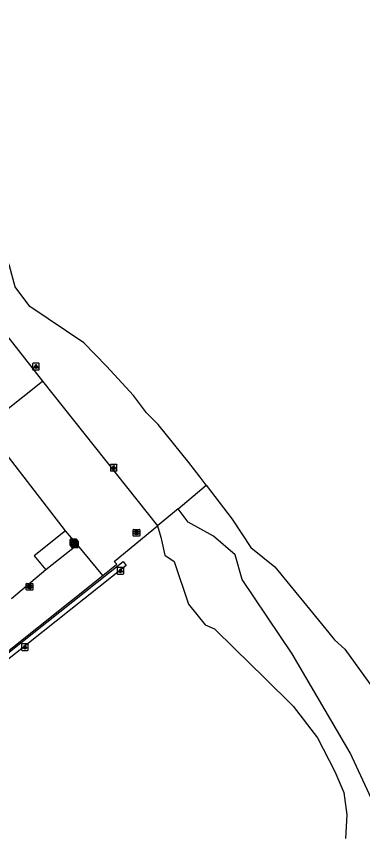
# Model space of a CAD drawing. Extents: x 164150 to 165261, y 382513 to 383432.
# Drawn here: x 165125.6 to 165177.4, y 382595.7 to 382717.7 of the extents above; entities that cross this region are included whole.
import ezdxf

# ---------------------------------------------------------------- set-up
doc = ezdxf.new("R2010")
doc.units = 0
for name, color, linetype in [('IMGEO_Groenvoorziening', 7, 'Continuous'), ('IMGEO_Kast', 7, 'Continuous'), ('IMGEO_Kolk', 7, 'Continuous'), ('IMGEO_Lichtpunt', 7, 'Continuous'), ('IMGEO_Muur', 7, 'Continuous'), ('IMGEO_Pand', 7, 'Continuous'), ('IMGEO_Rijbaan_lokaal_onverhard', 7, 'Continuous'), ('IMGEO_Rijbaan_lokaal_open', 7, 'Continuous'), ('IMGEO_Rioolput', 7, 'Continuous')]:
    doc.layers.add(name, color=color, linetype=linetype)

msp = doc.modelspace()

# ---------------------------------------------------------------- linework, layer by layer
at = {"layer": 'IMGEO_Groenvoorziening'}
for points in [[(165153.95, 382647.59), (165153.04, 382648.77), (165151.38, 382650.95), (165146.77, 382656.64), (165145.02, 382658.39), (165143.08, 382660.98), (165139.07, 382665.36), (165135.65, 382668.84), (165127.57, 382674.3), (165125.39, 382677.26), (165124.56, 382680.36), (165122.7, 382684.81), (165119.56, 382689.43), (165115.06, 382695.4), (165110.97, 382700.46), (165110.12, 382701.51), (165107.23, 382704.32), (165103.71, 382708.54), (165094.27, 382718.47)], [(165149.76, 382644.05), (165153.95, 382647.59)], [(165153.95, 382647.59), (165157.85, 382642.47), (165160.64, 382638.24), (165164.22, 382635.34), (165171.64, 382626.28), (165172.5, 382625.23), (165173.17, 382624.41), (165174.71, 382623.04), (165178.41, 382617.84), (165183.02, 382612.45), (165189.67, 382604.08), (165198.61, 382593.47), (165200.3, 382591.74), (165201.9, 382589.43), (165205.33, 382585.78), (165209.65, 382581.18), (165218.13, 382570.88), (165218.71, 382569.67), (165223.7, 382561.41)]]:
    msp.add_lwpolyline(points, dxfattribs=at)
at = {"layer": 'IMGEO_Kast'}
for p, q in [((165133.6, 382638.57), (165133.6, 382639.41)), ((165133.6, 382639.41), (165133.6, 382638.57)), ((165133.68, 382639.5), (165134.52, 382639.5)), ((165134.52, 382639.5), (165133.68, 382639.5)), ((165133.81, 382638.31), (165133.81, 382639.15)), ((165133.81, 382639.15), (165133.81, 382638.31)), ((165133.88, 382639.23), (165134.72, 382639.23)), ((165134.72, 382639.23), (165133.88, 382639.23)), ((165134.6, 382639.42), (165134.6, 382638.58)), ((165134.6, 382638.58), (165134.6, 382639.42)), ((165134.8, 382639.16), (165134.8, 382638.32)), ((165134.8, 382638.32), (165134.8, 382639.16)), ((165134.53, 382638.5), (165133.69, 382638.5)), ((165133.69, 382638.5), (165134.53, 382638.5)), ((165134.73, 382638.24), (165133.89, 382638.24)), ((165133.89, 382638.24), (165134.73, 382638.24))]:
    msp.add_line(p, q, dxfattribs=at)
for points in [[(165133.8, 382639.29), (165134.4, 382639.29), (165134.4, 382639.2), (165133.8, 382639.2), (165133.8, 382639.29)], [(165133.8, 382639.11), (165134.4, 382639.11), (165134.4, 382638.63), (165133.8, 382638.63), (165133.8, 382639.11)], [(165134, 382639.03), (165134.6, 382639.03), (165134.6, 382638.94), (165134, 382638.94), (165134, 382639.03)], [(165134, 382638.85), (165134.6, 382638.85), (165134.6, 382638.36), (165134, 382638.36), (165134, 382638.85)]]:
    msp.add_lwpolyline(points, dxfattribs=at)
for centre in [(165133.88, 382638.96), (165134.08, 382638.7)]:
    msp.add_circle(centre, 0.0377, dxfattribs=at)
for centre, start, end in [((165133.68, 382639.42), 92.4484, 184.2845), ((165133.68, 382639.42), 92.4484, 184.2845), ((165133.88, 382639.16), 92.4484, 184.2845), ((165133.88, 382639.16), 92.4484, 184.2845), ((165134.52, 382639.42), 2.4484, 94.2845), ((165134.52, 382639.42), 2.4484, 94.2845), ((165134.73, 382639.16), 2.4484, 94.2845), ((165134.73, 382639.16), 2.4484, 94.2845), ((165133.68, 382638.58), 182.4484, 274.2845), ((165133.68, 382638.58), 182.4484, 274.2845), ((165133.88, 382638.31), 182.4484, 274.2845), ((165133.88, 382638.31), 182.4484, 274.2845), ((165134.52, 382638.58), 272.4484, 4.2845), ((165134.52, 382638.58), 272.4484, 4.2845), ((165134.73, 382638.31), 272.4484, 4.2845), ((165134.73, 382638.31), 272.4484, 4.2845)]:
    msp.add_arc(centre, 0.0779, start, end, dxfattribs=at)
at = {"layer": 'IMGEO_Kolk'}
for p, q in [((165127.04, 382631.96), (165127.04, 382632.81)), ((165127.11, 382632.88), (165127.97, 382632.88)), ((165127.97, 382631.88), (165127.11, 382631.88)), ((165127.53, 382632.66), (165127.55, 382632.66)), ((165127.55, 382632.1), (165127.53, 382632.1)), ((165128.04, 382632.81), (165128.04, 382631.96))]:
    msp.add_line(p, q, dxfattribs=at)
for points in [[(165127.04, 382631.96), (165127.04, 382632.81)], [(165127.11, 382632.88), (165127.97, 382632.88)], [(165127.97, 382631.88), (165127.11, 382631.88)], [(165127.36, 382632.58), (165127.48, 382632.58), (165127.48, 382632.43), (165127.61, 382632.58), (165127.78, 382632.58), (165127.63, 382632.43), (165127.78, 382632.18), (165127.63, 382632.18), (165127.55, 382632.35), (165127.48, 382632.28), (165127.48, 382632.18), (165127.36, 382632.18), (165127.36, 382632.58)], [(165128.04, 382632.81), (165128.04, 382631.96)]]:
    msp.add_lwpolyline(points, dxfattribs=at)
for centre, start, end in [((165127.12, 382632.81), 91.552, 178.448), ((165127.12, 382632.81), 91.552, 178.448), ((165127.12, 382631.96), 181.552, 268.448), ((165127.12, 382631.96), 181.552, 268.448), ((165127.96, 382632.81), 1.552, 88.448), ((165127.96, 382632.81), 1.552, 88.448), ((165127.96, 382631.96), 271.552, 358.448), ((165127.96, 382631.96), 271.552, 358.448)]:
    msp.add_arc(centre, 0.0765, start, end, dxfattribs=at)
for centre, major_axis, ratio, start_param, end_param in [((165127.53, 382632.38), (-0.387, 0.002), 0.722429, 4.712389, 7.853982), ((165127.55, 382632.38), (-0.39, 0.002), 0.717154, 1.570796, 4.712389)]:
    msp.add_ellipse(centre, major_axis=major_axis, ratio=ratio, start_param=start_param, end_param=end_param, dxfattribs=at)
at = {"layer": 'IMGEO_Lichtpunt'}
for p, q in [((165128, 382665.71), (165128, 382664.9)), ((165128, 382665.71), (165128, 382664.9)), ((165128.91, 382665.81), (165128.1, 382665.81)), ((165128.91, 382665.81), (165128.1, 382665.81)), ((165128.1, 382664.81), (165128.91, 382664.81)), ((165128.1, 382664.81), (165128.91, 382664.81)), ((165129, 382664.9), (165129, 382665.71)), ((165129, 382664.9), (165129, 382665.71)), ((165139.63, 382650.59), (165139.63, 382649.78)), ((165139.63, 382650.59), (165139.63, 382649.78)), ((165140.53, 382650.68), (165139.72, 382650.68)), ((165140.53, 382650.68), (165139.72, 382650.68)), ((165140.62, 382649.78), (165140.62, 382650.59)), ((165140.62, 382649.78), (165140.62, 382650.59)), ((165139.72, 382649.69), (165140.53, 382649.69)), ((165139.72, 382649.69), (165140.53, 382649.69)), ((165140.64, 382635.18), (165140.64, 382634.37)), ((165140.64, 382635.18), (165140.64, 382634.37)), ((165141.54, 382635.27), (165140.73, 382635.27)), ((165141.54, 382635.27), (165140.73, 382635.27)), ((165140.73, 382634.27), (165141.54, 382634.27)), ((165140.73, 382634.27), (165141.54, 382634.27)), ((165141.63, 382634.37), (165141.63, 382635.18)), ((165141.63, 382634.37), (165141.63, 382635.18)), ((165126.35, 382623.75), (165126.35, 382622.94)), ((165126.35, 382623.75), (165126.35, 382622.94)), ((165127.25, 382623.84), (165126.44, 382623.84)), ((165127.25, 382623.84), (165126.44, 382623.84)), ((165127.35, 382622.94), (165127.35, 382623.75)), ((165127.35, 382622.94), (165127.35, 382623.75)), ((165126.44, 382622.85), (165127.25, 382622.85)), ((165126.44, 382622.85), (165127.25, 382622.85))]:
    msp.add_line(p, q, dxfattribs=at)
for points in [[(165128.38, 382665.37), (165128.42, 382665.35), (165128.23, 382665.08), (165128.19, 382665.11), (165128.38, 382665.37)], [(165128.48, 382665.33), (165128.53, 382665.33), (165128.53, 382665), (165128.48, 382665), (165128.48, 382665.33)], [(165128.59, 382665.35), (165128.63, 382665.37), (165128.82, 382665.11), (165128.78, 382665.08), (165128.59, 382665.35)], [(165140, 382650.25), (165140.04, 382650.22), (165139.85, 382649.96), (165139.81, 382649.99), (165140, 382650.25)], [(165140.1, 382650.2), (165140.15, 382650.2), (165140.15, 382649.88), (165140.1, 382649.88), (165140.1, 382650.2)], [(165140.21, 382650.22), (165140.25, 382650.25), (165140.44, 382649.99), (165140.4, 382649.96), (165140.21, 382650.22)], [(165141.01, 382634.84), (165141.05, 382634.81), (165140.86, 382634.55), (165140.82, 382634.58), (165141.01, 382634.84)], [(165141.11, 382634.79), (165141.16, 382634.79), (165141.16, 382634.47), (165141.11, 382634.47), (165141.11, 382634.79)], [(165141.22, 382634.81), (165141.26, 382634.84), (165141.45, 382634.58), (165141.41, 382634.55), (165141.22, 382634.81)], [(165126.72, 382623.41), (165126.76, 382623.39), (165126.57, 382623.12), (165126.54, 382623.15), (165126.72, 382623.41)], [(165126.82, 382623.37), (165126.87, 382623.37), (165126.87, 382623.04), (165126.82, 382623.04), (165126.82, 382623.37)], [(165126.93, 382623.39), (165126.97, 382623.41), (165127.16, 382623.15), (165127.12, 382623.12), (165126.93, 382623.39)]]:
    msp.add_lwpolyline(points, dxfattribs=at)
for centre in [(165128.5, 382665.51), (165140.13, 382650.39), (165141.14, 382634.97), (165126.85, 382623.55)]:
    msp.add_circle(centre, 0.0994, dxfattribs=at)
for centre, start, end in [((165128.1, 382665.71), 90, 180), ((165128.1, 382665.71), 90, 180), ((165128.1, 382664.9), 180, 270), ((165128.1, 382664.9), 180, 270), ((165128.91, 382665.71), 0, 90), ((165128.91, 382665.71), 0, 90), ((165128.91, 382664.9), 270, 0), ((165128.91, 382664.9), 270, 360), ((165139.72, 382650.59), 90, 180), ((165139.72, 382650.59), 90, 180), ((165140.53, 382650.59), 0, 90), ((165140.53, 382650.59), 0, 90), ((165139.72, 382649.78), 180, 270), ((165139.72, 382649.78), 180, 270), ((165140.53, 382649.78), 270, 0), ((165140.53, 382649.78), 270, 360), ((165140.73, 382635.18), 90, 180), ((165140.73, 382635.18), 90, 180), ((165140.73, 382634.37), 180, 270), ((165140.73, 382634.37), 180, 270), ((165141.54, 382635.18), 0, 90), ((165141.54, 382635.18), 0, 90), ((165141.54, 382634.37), 270, 0), ((165141.54, 382634.37), 270, 360), ((165126.44, 382623.75), 90, 180), ((165126.44, 382623.75), 90, 180), ((165127.25, 382623.75), 0, 90), ((165127.25, 382623.75), 0, 90), ((165126.44, 382622.94), 180, 270), ((165126.44, 382622.94), 180, 270), ((165127.25, 382622.94), 270, 0), ((165127.25, 382622.94), 270, 360)]:
    msp.add_arc(centre, 0.0946, start, end, dxfattribs=at)
at = {"layer": 'IMGEO_Muur'}
msp.add_lwpolyline([(165094.25, 382597.59), (165031.01, 382607.07), (165031.11, 382607.72), (165093.91, 382598.31), (165141.52, 382636.14), (165142, 382635.53), (165094.25, 382597.59)], dxfattribs=at)
at = {"layer": 'IMGEO_Pand'}
for points in [[(165132.93, 382640.73), (165128.24, 382637.01), (165130, 382634.9)], [(165134.69, 382638.62), (165132.93, 382640.73)], [(165134.69, 382638.62), (165130, 382634.9)]]:
    msp.add_lwpolyline(points, dxfattribs=at)
at = {"layer": 'IMGEO_Rijbaan_lokaal_onverhard'}
for points in [[(165149.76, 382644.05), (165146.7, 382641.47)], [(165223.65, 382561.1), (165213.64, 382562.72), (165211.11, 382563.24), (165207.73, 382564.2), (165196.59, 382566.78), (165190.08, 382570.85), (165186.58, 382574.29), (165183.44, 382578.09), (165181.74, 382580.4), (165180.7, 382584.36), (165179.98, 382587.15), (165180.41, 382592.08), (165179.3, 382599.37), (165175.47, 382607.51), (165166.8, 382622.35), (165159.36, 382633.44), (165158.3, 382637.14), (165155.06, 382639.94), (165151.26, 382642.06), (165149.76, 382644.05)], [(165146.7, 382641.47), (165147.16, 382639.79), (165147.77, 382637.09), (165149.19, 382636.14), (165151.29, 382629.78), (165153.79, 382626.66), (165155.21, 382626.08), (165158.24, 382623.09), (165162.66, 382618.74), (165166.95, 382614.53), (165170.63, 382609.77), (165173.19, 382604.76), (165174.56, 382601.59), (165175, 382598.25), (165174.79, 382594.74)]]:
    msp.add_lwpolyline(points, dxfattribs=at)
at = {"layer": 'IMGEO_Rijbaan_lokaal_open'}
for points in [[(165119.23, 382676.12), (165121.33, 382673.46), (165129.48, 382663.15)], [(165120.87, 382656.3), (165129.48, 382663.15)], [(165129.48, 382663.15), (165146.7, 382641.47)], [(165132.93, 382640.73), (165122.49, 382654.21)], [(165138.49, 382634.06), (165140.58, 382635.73), (165140.2, 382636.15), (165146.7, 382641.47)], [(165138.49, 382634.06), (165134.69, 382638.62)], [(165130, 382634.9), (165124.83, 382630.56)], [(165028.3, 382608.39), (165052.02, 382604.82), (165093.86, 382598.47), (165119.46, 382618.89), (165138.49, 382634.06)]]:
    msp.add_lwpolyline(points, dxfattribs=at)
at = {"layer": 'IMGEO_Rioolput'}
for p, q in [((165143.04, 382640.03), (165143.04, 382640.88)), ((165143.11, 382640.96), (165143.96, 382640.96)), ((165143.52, 382640.74), (165143.55, 382640.74)), ((165144.04, 382640.88), (165144.04, 382640.03)), ((165143.96, 382639.96), (165143.11, 382639.96)), ((165143.55, 382640.18), (165143.52, 382640.18))]:
    msp.add_line(p, q, dxfattribs=at)
for points in [[(165143.04, 382640.03), (165143.04, 382640.88)], [(165143.11, 382640.96), (165143.96, 382640.96)], [(165143.62, 382640.65), (165143.37, 382640.66), (165143.37, 382640.26)], [(165143.37, 382640.26), (165143.5, 382640.26), (165143.5, 382640.42), (165143.51, 382640.42)], [(165143.55, 382640.58), (165143.5, 382640.58), (165143.5, 382640.49)], [(165143.5, 382640.49), (165143.55, 382640.49)], [(165143.55, 382640.39), (165143.63, 382640.26), (165143.76, 382640.26), (165143.7, 382640.38)], [(165144.04, 382640.88), (165144.04, 382640.03)], [(165143.96, 382639.96), (165143.11, 382639.96)]]:
    msp.add_lwpolyline(points, dxfattribs=at)
for centre, radius, start, end in [((165143.11, 382640.88), 0.0765, 91.552, 178.448), ((165143.11, 382640.88), 0.0765, 91.552, 178.448), ((165143.51, 382640.37), 0.0533, 26.0293, 88.6989), ((165143.56, 382640.48), 0.0964, 77.0061, 93.1865), ((165143.53, 382640.68), 0.19, 274.7715, 282.9687), ((165143.57, 382640.54), 0.0378, 276.6634, 79.6772), ((165143.62, 382640.55), 0.109, 350.3612, 89.416), ((165143.62, 382640.54), 0.112, 277.5842, 350.9817), ((165143.61, 382640.33), 0.108, 29.5134, 73.7905), ((165143.96, 382640.88), 0.0765, 1.552, 88.448), ((165143.96, 382640.88), 0.0765, 1.552, 88.448), ((165143.11, 382640.03), 0.0765, 181.552, 268.448), ((165143.11, 382640.03), 0.0765, 181.552, 268.448), ((165143.96, 382640.03), 0.0765, 271.552, 358.448), ((165143.96, 382640.03), 0.0765, 271.552, 358.448)]:
    msp.add_arc(centre, radius, start, end, dxfattribs=at)
for centre, major_axis, ratio, start_param, end_param in [((165143.52, 382640.46), (-0.387, 0.002), 0.722429, 4.712389, 7.853982), ((165143.55, 382640.46), (-0.39, 0.002), 0.717154, 1.570796, 4.712389)]:
    msp.add_ellipse(centre, major_axis=major_axis, ratio=ratio, start_param=start_param, end_param=end_param, dxfattribs=at)

doc.saveas('drawing.dxf')
